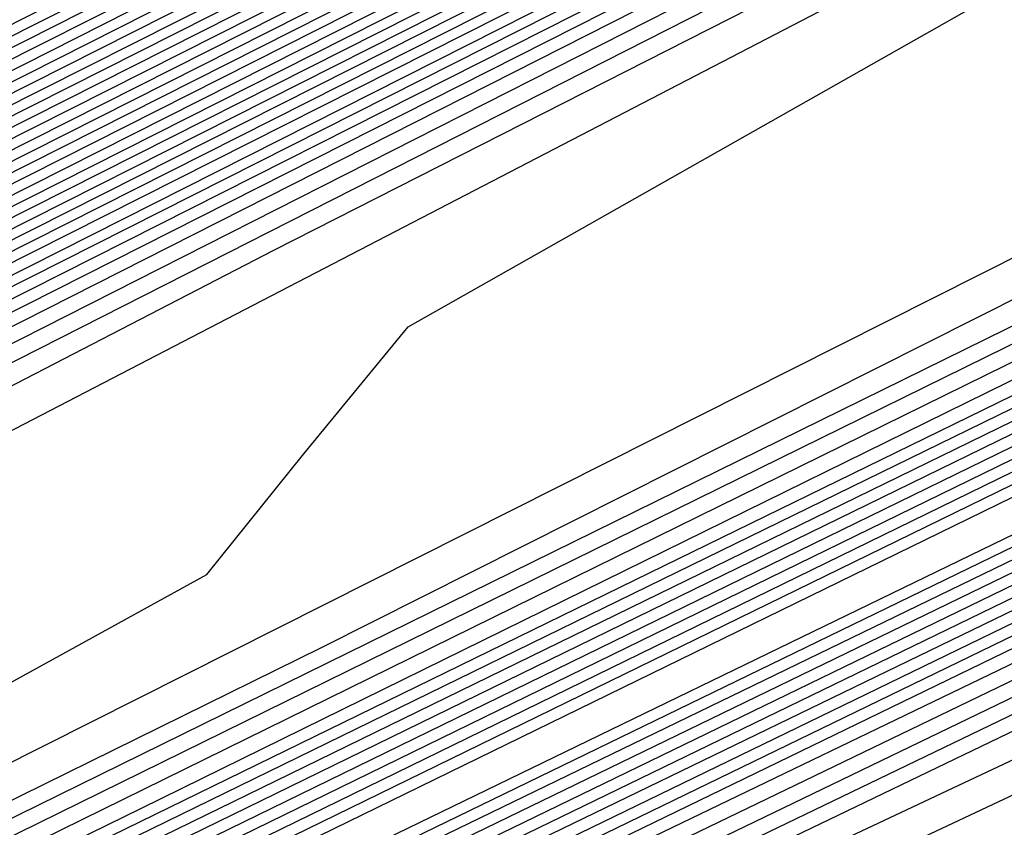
# Model space of a CAD drawing. Extents: x 3249832 to 3255657, y 13789405 to 13793316.
# Tile 528 of 656: x 3254750.23 to 3254751.65, y 13790604.67 to 13790605.83. Entities that reach past the tile are written whole.
import ezdxf

# ---------------------------------------------------------------- set-up
doc = ezdxf.new("R2010")
doc.units = 0
doc.header["$LTSCALE"] = 100
doc.header["$MEASUREMENT"] = 0
for name, color, linetype in [('GRATIO_CON', 10, 'CONTINUOUS'), ('GRATIO_ICON', 7, 'CONTINUOUS'), ('TARGETS_EAST', 7, 'CONTINUOUS')]:
    doc.layers.add(name, color=color, linetype=linetype)

# ---------------------------------------------------------------- blocks, each defined once
blk = doc.blocks.new('Gratio_032316_contours')
at = {"layer": 'GRATIO_CON', "color": 1, "linetype": 'Continuous', "flags": 128}
for points in [[(3254642.139, 13790551.7053), (3254660.6124, 13790560.6687), (3254682.3072, 13790571.2723), (3254700.7352, 13790580.305), (3254711.0317, 13790585.3564), (3254714.825, 13790587.2199), (3254715.3665, 13790587.4896), (3254715.3659, 13790587.4937), (3254715.3657, 13790587.4969), (3254715.3666, 13790587.4975), (3254715.9081, 13790587.7572), (3254719.6861, 13790589.589), (3254729.9352, 13790594.5687), (3254748.2689, 13790603.4881), (3254769.8147, 13790614.0012), (3254788.079, 13790622.9777)], [(3254643.9573, 13790552.6097), (3254661.9705, 13790561.3498), (3254683.1246, 13790571.6892), (3254701.0934, 13790580.4969), (3254711.1333, 13790585.4226), (3254714.8321, 13790587.2398), (3254715.3601, 13790587.5029), (3254715.3596, 13790587.5069), (3254715.3595, 13790587.5098), (3254715.3603, 13790587.5104), (3254715.8805, 13790587.7597), (3254719.5093, 13790589.5191), (3254729.3537, 13790594.3022), (3254746.9632, 13790602.8693), (3254767.6581, 13790612.9672), (3254785.2011, 13790621.5892)], [(3254645.7757, 13790553.5142), (3254663.3285, 13790562.0309), (3254683.9419, 13790572.1067), (3254701.4513, 13790580.6909), (3254711.2342, 13790585.4933), (3254714.8385, 13790587.2659), (3254715.3542, 13790587.5212), (3254715.853, 13790587.7617), (3254719.3325, 13790589.4492), (3254728.7721, 13790594.0356), (3254745.6576, 13790602.2505), (3254765.5015, 13790611.9331), (3254782.3232, 13790620.2006)], [(3254647.5941, 13790554.4186), (3254664.6865, 13790562.712), (3254684.7593, 13790572.5235), (3254701.8095, 13790580.8826), (3254711.336, 13790585.5591), (3254714.8458, 13790587.2852), (3254715.348, 13790587.5339), (3254715.8254, 13790587.7641), (3254719.1557, 13790589.3793), (3254728.1905, 13790593.7691), (3254744.3519, 13790601.6317), (3254763.3449, 13790610.8991), (3254779.4453, 13790618.8121)], [(3254651.2308, 13790556.2274), (3254667.4026, 13790564.0741), (3254686.3942, 13790573.3572), (3254702.526, 13790581.266), (3254711.5395, 13790585.6907), (3254714.8603, 13790587.3239), (3254715.3355, 13790587.5594), (3254715.7702, 13790587.7691), (3254718.8022, 13790589.2396), (3254727.0274, 13790593.236), (3254741.7406, 13790600.3941), (3254759.0318, 13790608.8311), (3254773.6894, 13790616.035)], [(3254653.0492, 13790557.1319), (3254668.7606, 13790564.7552), (3254687.2116, 13790573.774), (3254702.8843, 13790581.4577), (3254711.6412, 13790585.7564), (3254714.8676, 13790587.3433), (3254715.3293, 13790587.5721), (3254715.7426, 13790587.7716), (3254718.6254, 13790589.1697), (3254726.4458, 13790592.9695), (3254740.435, 13790599.7753), (3254756.8752, 13790607.7971), (3254770.8115, 13790614.6465), (3254778.5294, 13790618.5309)], [(3254646.2517, 13790553.9528), (3254654.8675, 13790558.0363), (3254670.1186, 13790565.4362), (3254688.0291, 13790574.1908), (3254703.2426, 13790581.6494), (3254711.743, 13790585.8222), (3254714.8749, 13790587.3627), (3254715.3231, 13790587.5848), (3254715.7151, 13790587.774), (3254718.4486, 13790589.0998), (3254725.8643, 13790592.703), (3254739.1294, 13790599.1565), (3254754.7186, 13790606.7631), (3254767.9336, 13790613.258), (3254775.252, 13790616.9413)], [(3254648.3232, 13790554.9771), (3254656.6859, 13790558.9407), (3254671.4766, 13790566.1173), (3254688.8465, 13790574.6076), (3254703.6008, 13790581.8411), (3254711.8447, 13790585.888), (3254714.8821, 13790587.382), (3254715.3169, 13790587.5976), (3254715.6875, 13790587.7765), (3254718.2718, 13790589.03), (3254725.2827, 13790592.4364), (3254737.8237, 13790598.5377), (3254752.562, 13790605.7291), (3254765.0557, 13790611.8694), (3254771.9746, 13790615.3518)], [(3254652.466, 13790557.0257), (3254660.3226, 13790560.7496), (3254674.1927, 13790567.4794), (3254690.4813, 13790575.4413), (3254704.3173, 13790582.2246), (3254712.0482, 13790586.0196), (3254714.8967, 13790587.4207), (3254715.3044, 13790587.623), (3254715.6323, 13790587.7815), (3254717.9183, 13790588.8903), (3254724.1196, 13790591.9033), (3254735.2124, 13790597.3001), (3254748.2489, 13790603.6611), (3254759.2998, 13790609.0924), (3254765.4198, 13790612.1726), (3254767.5973, 13790613.3706), (3254767.8046, 13790613.628), (3254767.8447, 13790613.807), (3254768.8446, 13790614.4523), (3254771.7623, 13790616.0293)], [(3254651.241, 13790556.5836), (3254654.5375, 13790558.0501), (3254662.141, 13790561.654), (3254675.5507, 13790568.1605), (3254691.2988, 13790575.8581), (3254704.6756, 13790582.4163), (3254712.1499, 13790586.0854), (3254714.904, 13790587.4401), (3254715.2982, 13790587.6357), (3254715.6047, 13790587.7839), (3254717.7415, 13790588.8204), (3254723.538, 13790591.6368), (3254733.9068, 13790596.6813), (3254746.0923, 13790602.627), (3254756.4219, 13790607.7038), (3254762.1424, 13790610.583), (3254764.1778, 13790611.7028), (3254764.3715, 13790611.9434), (3254764.4337, 13790612.1232), (3254765.5415, 13790612.8137), (3254768.7386, 13790614.5249), (3254774.566, 13790617.5186)], [(3254651.548, 13790556.8702), (3254653.3699, 13790557.6315), (3254656.6089, 13790559.0744), (3254663.9594, 13790562.5584), (3254676.9087, 13790568.8416), (3254692.1162, 13790576.2749), (3254705.0338, 13790582.608), (3254712.2517, 13790586.1512), (3254714.9112, 13790587.4594), (3254715.292, 13790587.6484), (3254715.5771, 13790587.7864), (3254717.5647, 13790588.7505), (3254722.9564, 13790591.3703), (3254732.6011, 13790596.0625), (3254743.9357, 13790601.593), (3254753.544, 13790606.3153), (3254758.865, 13790608.9934), (3254760.7582, 13790610.035), (3254760.9385, 13790610.2589), (3254761.0228, 13790610.4394), (3254762.2384, 13790611.1751), (3254765.7149, 13790613.0205), (3254772.0375, 13790616.2604)], [(3254678.2668, 13790569.5227), (3254692.9336, 13790576.6918), (3254705.3921, 13790582.7997), (3254712.3534, 13790586.217), (3254714.9185, 13790587.4788), (3254715.2858, 13790587.6612), (3254715.5496, 13790587.7889), (3254717.3879, 13790588.6807), (3254722.3749, 13790591.1037), (3254731.2955, 13790595.4436), (3254741.7791, 13790600.559), (3254750.666, 13790604.9267), (3254755.5876, 13790607.4038), (3254757.3387, 13790608.3672), (3254757.5054, 13790608.5743), (3254757.6118, 13790608.7556), (3254758.9353, 13790609.5366), (3254762.6912, 13790611.5161), (3254769.509, 13790615.0021), (3254777.6739, 13790619.1394)], [(3254680.9828, 13790570.8848), (3254694.5684, 13790577.5253), (3254706.1082, 13790583.1826), (3254712.556, 13790586.3474), (3254714.9315, 13790587.5159), (3254715.271, 13790587.6858), (3254715.2714, 13790587.6881), (3254715.2722, 13790587.6892), (3254715.2732, 13790587.689), (3254715.4944, 13790587.7945), (3254717.0344, 13790588.541), (3254721.2117, 13790590.5707), (3254728.6842, 13790594.206), (3254737.4659, 13790598.491), (3254744.9102, 13790602.1497), (3254749.0328, 13790604.2246), (3254750.4996, 13790605.0316), (3254750.6393, 13790605.2051), (3254750.7899, 13790605.388), (3254752.329, 13790606.2594), (3254756.6438, 13790608.5072), (3254764.4521, 13790612.4857), (3254773.7947, 13790617.2146)], [(3254682.3408, 13790571.5658), (3254695.3858, 13790577.9421), (3254706.4664, 13790583.3743), (3254712.6576, 13790586.4132), (3254714.9386, 13790587.5352), (3254715.2646, 13790587.6983), (3254715.2651, 13790587.7006), (3254715.2659, 13790587.7017), (3254715.267, 13790587.7016), (3254715.4668, 13790587.797), (3254716.8576, 13790588.4711), (3254720.6302, 13790590.3041), (3254727.3786, 13790593.5872), (3254735.3094, 13790597.457), (3254742.0323, 13790600.7611), (3254745.7554, 13790602.635), (3254747.0801, 13790603.3639), (3254747.2062, 13790603.5205), (3254747.379, 13790603.7042), (3254749.0259, 13790604.6209), (3254753.6201, 13790607.0028), (3254761.9237, 13790611.2275), (3254771.8551, 13790616.2521)], [(3254683.6989, 13790572.2469), (3254696.2032, 13790578.3589), (3254706.8246, 13790583.566), (3254712.7593, 13790586.4789), (3254714.9457, 13790587.5545), (3254715.2583, 13790587.7108), (3254715.2588, 13790587.7131), (3254715.2597, 13790587.7142), (3254715.2608, 13790587.7142), (3254715.4392, 13790587.7994), (3254716.6808, 13790588.4013), (3254720.0486, 13790590.0376), (3254726.0729, 13790592.9684), (3254733.1528, 13790596.423), (3254739.1543, 13790599.3726), (3254742.478, 13790601.0454), (3254743.6606, 13790601.6961), (3254743.7731, 13790601.8359), (3254743.968, 13790602.0204), (3254745.7228, 13790602.9823), (3254750.5964, 13790605.4984), (3254759.3952, 13790609.9692), (3254769.9155, 13790615.2897), (3254779.2011, 13790619.9784)], [(3254685.0569, 13790572.928), (3254697.0206, 13790578.7757), (3254707.1829, 13790583.7577), (3254712.8609, 13790586.5447), (3254714.9528, 13790587.5738), (3254715.2519, 13790587.7234), (3254715.2526, 13790587.7256), (3254715.2535, 13790587.7267), (3254715.2546, 13790587.7269), (3254715.4116, 13790587.8019), (3254716.504, 13790588.3314), (3254719.4671, 13790589.7711), (3254724.7673, 13790592.3496), (3254730.9962, 13790595.389), (3254736.2764, 13790597.9841), (3254739.2006, 13790599.4558), (3254740.241, 13790600.0283), (3254740.3401, 13790600.1513), (3254740.5571, 13790600.3366), (3254742.4197, 13790601.3437), (3254747.5727, 13790603.994), (3254756.8668, 13790608.711), (3254767.9759, 13790614.3273), (3254777.7802, 13790619.2776)], [(3254687.7729, 13790574.2901), (3254698.6554, 13790579.6094), (3254707.8993, 13790584.1411), (3254713.0642, 13790586.6762), (3254714.9671, 13790587.6123), (3254715.2393, 13790587.7484), (3254715.24, 13790587.7505), (3254715.241, 13790587.7518), (3254715.2422, 13790587.7521), (3254715.3565, 13790587.8068), (3254716.1504, 13790588.1917), (3254718.3039, 13790589.238), (3254722.156, 13790591.112), (3254726.683, 13790593.3209), (3254730.5206, 13790595.207), (3254732.6458, 13790596.2766), (3254733.4019, 13790596.6927), (3254733.4739, 13790596.7821), (3254733.7351, 13790596.969), (3254735.8135, 13790598.0666), (3254741.5253, 13790600.9852), (3254751.8099, 13790606.1945), (3254764.0967, 13790612.4024), (3254774.9383, 13790617.8759)], [(3254689.131, 13790574.9712), (3254699.4729, 13790580.0262), (3254708.2575, 13790584.3328), (3254713.1658, 13790586.742), (3254714.9742, 13790587.6316), (3254715.2329, 13790587.761), (3254715.2337, 13790587.763), (3254715.2348, 13790587.7643), (3254715.2359, 13790587.7648), (3254715.3289, 13790587.8092), (3254715.9737, 13790588.1218), (3254717.7224, 13790588.9714), (3254720.8504, 13790590.4932), (3254724.5264, 13790592.2869), (3254727.6426, 13790593.8185), (3254729.3684, 13790594.687), (3254729.9824, 13790595.0249), (3254730.0409, 13790595.0975), (3254730.3242, 13790595.2852), (3254732.5104, 13790596.428), (3254738.5016, 13790599.4807), (3254749.2814, 13790604.9363), (3254762.1571, 13790611.44), (3254773.5174, 13790617.1751)], [(3254690.489, 13790575.6522), (3254700.2903, 13790580.443), (3254708.6157, 13790584.5245), (3254713.2674, 13790586.8077), (3254714.9813, 13790587.6509), (3254715.2266, 13790587.7735), (3254715.2275, 13790587.7755), (3254715.2286, 13790587.7768), (3254715.2297, 13790587.7774), (3254715.3013, 13790587.8117), (3254715.7969, 13790588.0519), (3254717.1408, 13790588.7049), (3254719.5447, 13790589.8744), (3254722.3699, 13790591.2529), (3254724.7647, 13790592.4299), (3254726.091, 13790593.0974), (3254726.5629, 13790593.3571), (3254726.6078, 13790593.4129), (3254726.9132, 13790593.6014), (3254729.2072, 13790594.7894), (3254735.4779, 13790597.9763), (3254746.753, 13790603.6781), (3254760.2175, 13790610.4776), (3254772.0965, 13790616.4743)], [(3254744.2245, 13790602.4199), (3254758.2779, 13790609.5152), (3254770.6755, 13790615.7735), (3254778.4112, 13790619.6827)], [(3254687.5981, 13790574.316), (3254694.5631, 13790577.6954), (3254702.7425, 13790581.6935), (3254709.6903, 13790585.0996), (3254713.5723, 13790587.005), (3254715.0027, 13790587.7087), (3254715.2076, 13790587.8111), (3254715.2155, 13790587.8162), (3254715.2646, 13790587.8408), (3254715.3952, 13790587.9046), (3254715.6275, 13790588.0179), (3254715.8997, 13790588.1512), (3254716.1297, 13790588.2654), (3254716.6303, 13790588.5199), (3254719.2939, 13790589.8681), (3254726.4082, 13790593.462), (3254739.168, 13790599.9031), (3254754.3988, 13790607.5903), (3254767.8337, 13790614.3719), (3254776.2164, 13790618.6078)], [(3254651.0069, 13790556.9616), (3254655.5123, 13790559.1072), (3254661.3217, 13790561.894), (3254668.1197, 13790565.1602), (3254674.8023, 13790568.3631), (3254680.0684, 13790570.8643), (3254683.1747, 13790572.3015), (3254685.6089, 13790573.4148), (3254689.4165, 13790575.2204), (3254695.9211, 13790578.3765), (3254703.5599, 13790582.1103), (3254710.0485, 13790585.2913), (3254713.674, 13790587.0708), (3254715.0098, 13790587.728), (3254715.2012, 13790587.8237), (3254715.5767, 13790588.0145), (3254718.1988, 13790589.3384), (3254725.3135, 13790592.9288), (3254738.0825, 13790599.3724), (3254753.3307, 13790607.0675), (3254766.7985, 13790613.8657), (3254775.2332, 13790618.1281)], [(3254651.9652, 13790557.4392), (3254656.6382, 13790559.6653), (3254662.6638, 13790562.5558), (3254669.7147, 13790565.9438), (3254676.6453, 13790569.2668), (3254682.1055, 13790571.8639), (3254685.3036, 13790573.3493), (3254687.6804, 13790574.4392), (3254691.2349, 13790576.1249), (3254697.2791, 13790579.0576), (3254704.3773, 13790582.5271), (3254710.4067, 13790585.483), (3254713.7756, 13790587.1366), (3254715.0169, 13790587.7472), (3254715.1948, 13790587.8363), (3254715.5637, 13790588.0238), (3254718.1399, 13790589.3246), (3254725.1298, 13790592.8522), (3254737.6771, 13790599.1838), (3254752.6727, 13790606.7516), (3254765.9448, 13790613.4511), (3254774.3039, 13790617.6754)], [(3254652.9236, 13790557.9168), (3254657.7641, 13790560.2233), (3254664.0059, 13790563.2177), (3254671.3097, 13790566.7274), (3254678.4883, 13790570.1706), (3254684.1427, 13790572.8635), (3254687.4325, 13790574.3972), (3254689.7518, 13790575.4635), (3254693.0532, 13790577.0293), (3254698.6371, 13790579.7386), (3254705.1948, 13790582.9439), (3254710.7649, 13790585.6747), (3254713.8772, 13790587.2023), (3254715.024, 13790587.7665), (3254715.1884, 13790587.8489), (3254715.5508, 13790588.0331), (3254718.0809, 13790589.3107), (3254724.9462, 13790592.7755), (3254737.2717, 13790598.9953), (3254752.0148, 13790606.4357), (3254765.0911, 13790613.0365), (3254773.3746, 13790617.2228)], [(3254651.3, 13790557.2133), (3254654.8403, 13790558.872), (3254660.0158, 13790561.3394), (3254666.6901, 13790564.5414), (3254674.4997, 13790568.2945), (3254682.1743, 13790571.9781), (3254688.2171, 13790574.8626), (3254691.6904, 13790576.4929), (3254693.8947, 13790577.5121), (3254696.69, 13790578.8381), (3254701.3532, 13790581.1008), (3254706.8296, 13790583.7776), (3254711.4814, 13790586.0581), (3254714.0805, 13790587.3339), (3254715.0382, 13790587.8051), (3254715.1756, 13790587.8741), (3254715.5248, 13790588.0517), (3254717.9631, 13790589.2831), (3254724.5788, 13790592.6221), (3254736.4608, 13790598.6182), (3254750.699, 13790605.8039), (3254763.3837, 13790612.2073), (3254771.5159, 13790616.3175)], [(3254652.1439, 13790557.6356), (3254655.7986, 13790559.3495), (3254661.1417, 13790561.8975), (3254668.0321, 13790565.2032), (3254676.0946, 13790569.078), (3254684.0173, 13790572.8819), (3254690.2542, 13790575.8622), (3254693.8193, 13790577.5407), (3254695.9661, 13790578.5364), (3254698.5083, 13790579.7426), (3254702.7112, 13790581.7819), (3254707.647, 13790584.1944), (3254711.8396, 13790586.2498), (3254714.1821, 13790587.3996), (3254715.0454, 13790587.8244), (3254715.1692, 13790587.8867), (3254715.5119, 13790588.061), (3254717.9042, 13790589.2693), (3254724.3952, 13790592.5454), (3254736.0554, 13790598.4297), (3254750.0411, 13790605.488), (3254762.53, 13790611.7927), (3254770.5866, 13790615.8649), (3254774.8217, 13790618.021)], [(3254692.2914, 13790576.8618), (3254695.9482, 13790578.5886), (3254698.0375, 13790579.5607), (3254700.3267, 13790580.647), (3254704.0693, 13790582.4629), (3254708.4644, 13790584.6112), (3254712.1978, 13790586.4415), (3254714.2838, 13790587.4654), (3254715.0525, 13790587.8436), (3254715.1628, 13790587.899), (3254715.1638, 13790587.9005), (3254715.1651, 13790587.902), (3254715.1662, 13790587.9033), (3254715.5018, 13790588.0733), (3254717.8471, 13790589.2573), (3254724.2124, 13790592.4695), (3254735.6502, 13790598.2414), (3254749.3832, 13790605.1722), (3254761.6763, 13790611.3781), (3254769.6572, 13790615.4123), (3254773.9041, 13790617.5743)], [(3254687.7034, 13790574.6894), (3254694.3286, 13790577.8614), (3254698.0771, 13790579.6365), (3254700.109, 13790580.5851), (3254702.1451, 13790581.5514), (3254705.4273, 13790583.144), (3254709.2818, 13790585.0281), (3254712.556, 13790586.6332), (3254714.3854, 13790587.5311), (3254715.0596, 13790587.8629), (3254715.1564, 13790587.9115), (3254715.1574, 13790587.913), (3254715.1587, 13790587.9145), (3254715.1597, 13790587.9158), (3254715.4888, 13790588.0826), (3254717.7882, 13790589.2435), (3254724.0287, 13790592.3929), (3254735.2448, 13790598.0529), (3254748.7253, 13790604.8563), (3254760.8226, 13790610.9635), (3254768.7279, 13790614.9597), (3254772.9866, 13790617.1276)], [(3254691.3894, 13790576.4969), (3254698.4029, 13790579.8606), (3254702.3349, 13790581.7322), (3254704.2518, 13790582.6337), (3254705.7818, 13790583.3603), (3254708.1433, 13790584.5061), (3254710.9167, 13790585.8617), (3254713.2724, 13790587.0166), (3254714.5887, 13790587.6627), (3254715.0738, 13790587.9014), (3254715.1436, 13790587.9366), (3254715.1446, 13790587.938), (3254715.1458, 13790587.9395), (3254715.1469, 13790587.941), (3254715.4628, 13790588.1013), (3254717.6703, 13790589.2159), (3254723.6614, 13790592.2395), (3254734.4339, 13790597.6758), (3254747.4094, 13790604.2245), (3254759.1152, 13790610.1344), (3254766.8692, 13790614.0544), (3254771.1515, 13790616.2343)], [(3254684.0695, 13790572.9958), (3254693.2324, 13790577.4007), (3254700.4401, 13790580.8601), (3254704.4638, 13790582.78), (3254706.3233, 13790583.658), (3254707.6001, 13790584.2647), (3254709.5014, 13790585.1872), (3254711.7343, 13790586.2788), (3254713.6314, 13790587.2092), (3254714.6921, 13790587.7304), (3254715.0837, 13790587.9238), (3254715.1405, 13790587.9531), (3254715.4499, 13790588.1105), (3254717.6114, 13790589.2021), (3254723.4777, 13790592.1629), (3254734.0285, 13790597.4873), (3254746.7515, 13790603.9086), (3254758.2615, 13790609.7198), (3254765.9399, 13790613.6018), (3254770.2339, 13790615.7876), (3254772.3576, 13790616.8983)], [(3254685.6645, 13790573.7793), (3254695.0754, 13790578.3044), (3254702.4773, 13790581.8597), (3254706.5928, 13790583.8279), (3254708.3947, 13790584.6823), (3254709.4185, 13790585.1691), (3254710.8594, 13790585.8683), (3254712.5517, 13790586.6956), (3254713.9896, 13790587.4009), (3254714.7937, 13790587.7962), (3254715.0908, 13790587.9432), (3254715.1341, 13790587.9658), (3254715.4369, 13790588.1198), (3254717.5524, 13790589.1883), (3254723.294, 13790592.0862), (3254733.6231, 13790597.2988), (3254746.0936, 13790603.5927), (3254757.4078, 13790609.3052), (3254765.0105, 13790613.1491), (3254769.3164, 13790615.3409), (3254771.4825, 13790616.4728)], [(3254687.2595, 13790574.5629), (3254696.9184, 13790579.2082), (3254704.5144, 13790582.8593), (3254708.7217, 13790584.8757), (3254710.4661, 13790585.7067), (3254711.2369, 13790586.0736), (3254712.2174, 13790586.5494), (3254713.3691, 13790587.1124), (3254714.3478, 13790587.5926), (3254714.8953, 13790587.862), (3254715.0978, 13790587.9625), (3254715.1276, 13790587.9785), (3254715.4239, 13790588.1292), (3254717.4935, 13790589.1745), (3254723.1104, 13790592.0095), (3254733.2176, 13790597.1102), (3254745.4357, 13790603.2768), (3254756.5541, 13790608.8906), (3254764.0812, 13790612.6965), (3254768.3988, 13790614.8943), (3254770.6075, 13790616.0472), (3254771.7108, 13790616.6657)], [(3254690.4495, 13790576.13), (3254700.6044, 13790581.0157), (3254708.5888, 13790584.8585), (3254712.9795, 13790586.9715), (3254714.609, 13790587.7553), (3254714.8736, 13790587.8824), (3254714.9335, 13790587.9115), (3254715.004, 13790587.9462), (3254715.0642, 13790587.9761), (3254715.0986, 13790587.9937), (3254715.112, 13790588.0013), (3254715.1148, 13790588.0038), (3254715.3979, 13790588.1479), (3254717.3756, 13790589.147), (3254722.743, 13790591.8562), (3254732.4068, 13790596.7332), (3254744.1198, 13790602.645), (3254754.8468, 13790608.0614), (3254762.2225, 13790611.7913), (3254766.5637, 13790614.0009), (3254768.8573, 13790615.1961), (3254770.0169, 13790615.8415), (3254770.6619, 13790616.237), (3254771.3382, 13790616.6417)], [(3254691.3246, 13790576.5671), (3254701.2561, 13790581.3455), (3254709.0349, 13790585.09), (3254713.3077, 13790587.1475), (3254714.8826, 13790587.9066), (3254715.1084, 13790588.0164), (3254715.3849, 13790588.1572), (3254717.3167, 13790589.1332), (3254722.5594, 13790591.7795), (3254732.0013, 13790596.5446), (3254743.4619, 13790602.3291), (3254753.9931, 13790607.6468), (3254761.2932, 13790611.3386), (3254765.6461, 13790613.5543), (3254767.9823, 13790614.7706), (3254769.17, 13790615.4294), (3254769.8305, 13790615.8319), (3254770.5233, 13790616.2441), (3254771.6468, 13790616.8582)], [(3254692.0922, 13790576.9523), (3254701.7295, 13790581.5891), (3254709.2424, 13790585.2057), (3254713.3647, 13790587.1907), (3254714.8842, 13790587.9231), (3254715.102, 13790588.0291), (3254715.3719, 13790588.1666), (3254717.2577, 13790589.1194), (3254722.3757, 13790591.7029), (3254731.5959, 13790596.3561), (3254742.804, 13790602.0133), (3254753.1394, 13790607.2322), (3254760.3638, 13790610.886), (3254764.7286, 13790613.1076), (3254767.1072, 13790614.345), (3254768.3231, 13790615.0173), (3254768.9992, 13790615.4268), (3254769.7083, 13790615.8466), (3254770.8588, 13790616.474), (3254772.2008, 13790617.2017)], [(3254683.086, 13790572.6396), (3254692.8597, 13790577.3375), (3254702.2029, 13790581.8327), (3254709.4499, 13790585.3213), (3254713.4218, 13790587.234), (3254714.8858, 13790587.9396), (3254715.0956, 13790588.0417), (3254715.359, 13790588.1759), (3254717.1988, 13790589.1056), (3254722.192, 13790591.6262), (3254731.1905, 13790596.1676), (3254742.1461, 13790601.6974), (3254752.2857, 13790606.8176), (3254759.4345, 13790610.4334), (3254763.811, 13790612.6609), (3254766.2321, 13790613.9195), (3254767.4761, 13790614.6052), (3254768.1678, 13790615.0216), (3254768.8934, 13790615.4491), (3254770.0708, 13790616.0899), (3254771.4446, 13790616.8335)], [(3254685.0376, 13790573.6106), (3254694.3948, 13790578.1075), (3254703.1496, 13790582.3192), (3254709.8648, 13790585.5517), (3254713.5359, 13790587.3196), (3254714.8889, 13790587.9721), (3254715.0828, 13790588.0668), (3254715.333, 13790588.1946), (3254717.0809, 13790589.0781), (3254721.8247, 13790591.4729), (3254730.3796, 13790595.7905), (3254740.8302, 13790601.0656), (3254750.5783, 13790605.9885), (3254757.5758, 13790609.5281), (3254761.9759, 13790611.7676), (3254764.482, 13790613.0684), (3254765.7823, 13790613.781), (3254766.5051, 13790614.2114), (3254767.2635, 13790614.6541), (3254768.4947, 13790615.3216), (3254769.9322, 13790616.0971), (3254771.1334, 13790616.7816)], [(3254686.0134, 13790574.0961), (3254695.1623, 13790578.4926), (3254703.623, 13790582.5627), (3254710.0723, 13790585.6672), (3254713.5929, 13790587.3627), (3254714.8905, 13790587.9885), (3254715.0765, 13790588.0794), (3254715.32, 13790588.2039), (3254717.022, 13790589.0643), (3254721.641, 13790591.3962), (3254729.9742, 13790595.602), (3254740.1723, 13790600.7497), (3254749.7246, 13790605.5739), (3254756.6465, 13790609.0755), (3254761.0584, 13790611.3209), (3254763.6069, 13790612.6429), (3254764.9354, 13790613.3689), (3254765.6738, 13790613.8062), (3254766.4486, 13790614.2565), (3254767.7067, 13790614.9375), (3254769.176, 13790615.729), (3254770.4045, 13790616.4267), (3254771.0551, 13790616.8757), (3254771.2495, 13790617.1191)]]:
    blk.add_lwpolyline(points, dxfattribs=at)
at = {"layer": 'GRATIO_CON', "color": 5, "linetype": 'Continuous', "flags": 128}
for points in [[(3254645.4599, 13790553.036), (3254663.069, 13790561.7623), (3254683.7862, 13790571.9554), (3254701.3959, 13790580.5965), (3254711.2365, 13790585.4241), (3254714.8618, 13790587.205), (3254715.3792, 13790587.4629), (3254715.3785, 13790587.4674), (3254715.3782, 13790587.4709), (3254715.379, 13790587.4719), (3254715.9133, 13790587.7279), (3254719.64, 13790589.5343), (3254729.7495, 13790594.4457), (3254747.8375, 13790603.2357), (3254769.1201, 13790613.5531), (3254787.2186, 13790622.2657)], [(3254649.9599, 13790555.2348), (3254666.4373, 13790563.4004), (3254685.823, 13790572.9383), (3254702.301, 13790581.0241), (3254711.5092, 13790585.5415), (3254714.9015, 13790587.208), (3254715.3856, 13790587.4496), (3254715.3848, 13790587.4542), (3254715.3844, 13790587.458), (3254715.3852, 13790587.4591), (3254715.9013, 13790587.7061), (3254719.4996, 13790589.4499), (3254729.2606, 13790594.1916), (3254746.7248, 13790602.6782), (3254767.2733, 13790612.6396), (3254784.7474, 13790621.0516)], [(3254645.8078, 13790553.0477), (3254654.4599, 13790557.4337), (3254669.8056, 13790565.0385), (3254687.8597, 13790573.9222), (3254703.2055, 13790581.4548), (3254711.7805, 13790585.6657), (3254714.9395, 13790587.2206), (3254715.3915, 13790587.4448), (3254715.8892, 13790587.6839), (3254719.3592, 13790589.3654), (3254728.7717, 13790593.9374), (3254745.612, 13790602.1206), (3254765.4264, 13790611.7261), (3254782.2763, 13790619.8376)], [(3254650.9146, 13790555.5543), (3254658.9599, 13790559.6325), (3254673.1739, 13790566.6765), (3254689.8966, 13790574.9051), (3254704.1107, 13790581.8824), (3254712.0533, 13790585.783), (3254714.9794, 13790587.2235), (3254715.3982, 13790587.4313), (3254715.8776, 13790587.6614), (3254719.2191, 13790589.2805), (3254728.2829, 13790593.683), (3254744.4993, 13790601.563), (3254763.5796, 13790610.8126), (3254779.8051, 13790618.6235)], [(3254649.0895, 13790554.2614), (3254654.3182, 13790556.9458), (3254657.5919, 13790558.6919), (3254661.1283, 13790560.5677), (3254667.9599, 13790564.0302), (3254679.9106, 13790569.9526), (3254693.9704, 13790576.8709), (3254705.921, 13790582.737), (3254712.5988, 13790586.0165), (3254715.0585, 13790587.2285), (3254715.4093, 13790587.4057), (3254715.4091, 13790587.4086), (3254715.4097, 13790587.4091), (3254715.4114, 13790587.4072), (3254715.8544, 13790587.617), (3254718.939, 13790589.1106), (3254727.3053, 13790593.1741), (3254742.2739, 13790600.4477), (3254759.8859, 13790608.9855), (3254774.8628, 13790616.1954)], [(3254652.9316, 13790556.1611), (3254659.0279, 13790559.2737), (3254662.7531, 13790561.2358), (3254666.2352, 13790563.0744), (3254672.4599, 13790566.2291), (3254683.2789, 13790571.5906), (3254696.0073, 13790577.8537), (3254706.8262, 13790583.1644), (3254712.8717, 13790586.1333), (3254715.0984, 13790587.2306), (3254715.416, 13790587.3911), (3254715.416, 13790587.3939), (3254715.4167, 13790587.3946), (3254715.4184, 13790587.393), (3254715.843, 13790587.5942), (3254718.799, 13790589.0255), (3254726.8166, 13790592.9197), (3254741.1612, 13790599.8901), (3254758.039, 13790608.072), (3254772.3917, 13790614.9813)], [(3254648.5889, 13790553.912), (3254656.7738, 13790558.0608), (3254663.7375, 13790561.6017), (3254667.9142, 13790563.7796), (3254671.342, 13790565.581), (3254676.9599, 13790568.4279), (3254686.6472, 13790573.2286), (3254698.0442, 13790578.8366), (3254707.7315, 13790583.5918), (3254713.1445, 13790586.2502), (3254715.1383, 13790587.2327), (3254715.4228, 13790587.3765), (3254715.4229, 13790587.3793), (3254715.4236, 13790587.3802), (3254715.4253, 13790587.3788), (3254715.8315, 13790587.5713), (3254718.659, 13790588.9404), (3254726.3278, 13790592.6653), (3254740.0485, 13790599.3324), (3254756.1922, 13790607.1585), (3254769.9205, 13790613.7673), (3254777.6832, 13790617.4194)], [(3254651.4104, 13790555.3035), (3254660.616, 13790559.9605), (3254668.4472, 13790563.9297), (3254673.0754, 13790566.3235), (3254676.4489, 13790568.0877), (3254681.4599, 13790570.6267), (3254690.0155, 13790574.8666), (3254700.0811, 13790579.8195), (3254708.6367, 13790584.0191), (3254713.4173, 13790586.367), (3254715.1783, 13790587.2348), (3254715.4296, 13790587.362), (3254715.4297, 13790587.3647), (3254715.4306, 13790587.3657), (3254715.4323, 13790587.3646), (3254715.8201, 13790587.5485), (3254718.5189, 13790588.8554), (3254725.8391, 13790592.4108), (3254738.9357, 13790598.7748), (3254754.3453, 13790606.2449), (3254767.4494, 13790612.5532), (3254774.8722, 13790616.0455)], [(3254647.5106, 13790553.2224), (3254657.0534, 13790558.0863), (3254668.3003, 13790563.7598), (3254677.8665, 13790568.5857), (3254683.3978, 13790571.4112), (3254686.6626, 13790573.101), (3254690.46, 13790575.0244), (3254696.7522, 13790578.1426), (3254704.1549, 13790581.7852), (3254710.4471, 13790584.8739), (3254713.963, 13790586.6006), (3254715.2582, 13790587.2389), (3254715.4431, 13790587.3328), (3254715.4435, 13790587.3354), (3254715.4445, 13790587.3367), (3254715.4462, 13790587.3361), (3254715.7971, 13790587.5028), (3254718.2389, 13790588.6852), (3254724.8615, 13790591.9019), (3254736.7103, 13790597.6595), (3254750.6516, 13790604.4179), (3254762.5071, 13790610.1251), (3254769.2501, 13790613.2977), (3254772.4608, 13790614.7267)], [(3254691.7695, 13790575.6077), (3254694.96, 13790577.2233), (3254700.1205, 13790579.7806), (3254706.1918, 13790582.7681), (3254711.3523, 13790585.3012), (3254714.2359, 13790586.7174), (3254715.2981, 13790587.241), (3254715.4499, 13790587.3183), (3254715.4504, 13790587.3208), (3254715.4515, 13790587.3223), (3254715.4532, 13790587.3219), (3254715.7857, 13790587.4799), (3254718.0989, 13790588.6002), (3254724.3728, 13790591.6475), (3254735.5976, 13790597.1019), (3254748.8048, 13790603.5044), (3254760.036, 13790608.911), (3254766.439, 13790611.9238), (3254769.587, 13790613.3281), (3254772.1591, 13790614.4553)], [(3254687.2858, 13790573.2417), (3254693.7202, 13790576.4989), (3254696.8763, 13790578.1144), (3254699.46, 13790579.4221), (3254703.4888, 13790581.4187), (3254708.2287, 13790583.751), (3254712.2575, 13790585.7286), (3254714.5087, 13790586.8342), (3254715.338, 13790587.2431), (3254715.4567, 13790587.3037), (3254715.4573, 13790587.3062), (3254715.4584, 13790587.3078), (3254715.4602, 13790587.3077), (3254715.7742, 13790587.4571), (3254717.9589, 13790588.5151), (3254723.884, 13790591.393), (3254734.4849, 13790596.5443), (3254746.9579, 13790602.5908), (3254757.5648, 13790607.6969), (3254763.628, 13790610.5499), (3254766.7132, 13790611.9296), (3254769.4468, 13790613.139), (3254773.8018, 13790615.1582)], [(3254691.9954, 13790575.5697), (3254698.8813, 13790579.0427), (3254701.9832, 13790580.621), (3254703.96, 13790581.621), (3254706.8571, 13790583.0567), (3254710.2655, 13790584.7338), (3254713.1627, 13790586.1559), (3254714.7816, 13790586.951), (3254715.378, 13790587.2452), (3254715.4634, 13790587.2891), (3254715.4641, 13790587.2915), (3254715.4654, 13790587.2933), (3254715.4671, 13790587.2935), (3254715.7628, 13790587.4342), (3254717.8189, 13790588.43), (3254723.3953, 13790591.1386), (3254733.3722, 13790595.9866), (3254745.1111, 13790601.6773), (3254755.0937, 13790606.4829), (3254760.817, 13790609.176), (3254763.8393, 13790610.531), (3254766.7345, 13790611.8227), (3254771.4153, 13790614)], [(3254687.5111, 13790573.2582), (3254701.4147, 13790580.2257), (3254709.2037, 13790584.1304), (3254712.1969, 13790585.6344), (3254712.96, 13790586.0188), (3254713.5937, 13790586.3332), (3254714.3394, 13790586.7008), (3254714.9737, 13790587.0132), (3254715.3288, 13790587.1891), (3254715.4606, 13790587.2552), (3254715.4811, 13790587.2651), (3254715.7399, 13790587.3885), (3254717.5388, 13790588.2599), (3254722.4177, 13790590.6297), (3254731.1468, 13790594.8713), (3254741.4174, 13790599.8502), (3254750.1514, 13790604.0547), (3254755.1949, 13790606.4282), (3254758.0917, 13790607.7338), (3254761.31, 13790609.19), (3254766.6422, 13790611.6836), (3254773.1773, 13790614.7751)], [(3254650.9017, 13790554.6653), (3254658.8371, 13790558.7771), (3254673.0892, 13790565.9887), (3254689.8746, 13790574.4203), (3254704.1484, 13790581.5711), (3254712.1263, 13790585.5666), (3254715.0665, 13790587.04), (3254715.4881, 13790587.251), (3254715.7284, 13790587.3657), (3254717.3988, 13790588.1749), (3254721.929, 13790590.3752), (3254730.0341, 13790594.3137), (3254739.5705, 13790598.9367), (3254747.6802, 13790602.8407), (3254752.3838, 13790605.0543), (3254755.2179, 13790606.3353), (3254758.5977, 13790607.8737), (3254764.2556, 13790610.5253), (3254771.1907, 13790613.8082)]]:
    blk.add_lwpolyline(points, dxfattribs=at)
at = {"layer": 'GRATIO_ICON', "color": 7, "linetype": 'Continuous', "flags": 128}
for points in [[(3254649.4124, 13790555.323), (3254666.0445, 13790563.393), (3254685.5768, 13790572.9403), (3254702.1678, 13790581.0743), (3254711.4377, 13790585.6249), (3254714.8531, 13790587.3046), (3254715.3418, 13790587.5467), (3254715.7978, 13790587.7666), (3254718.979, 13790589.3094), (3254727.609, 13790593.5026), (3254743.0463, 13790601.0129), (3254761.1884, 13790609.8651), (3254776.5674, 13790617.4236)], [(3254650.3946, 13790556.0014), (3254658.5043, 13790559.8452), (3254672.8347, 13790566.7984), (3254689.6639, 13790575.0245), (3254703.9591, 13790582.0328), (3254711.9464, 13790585.9538), (3254714.8894, 13790587.4014), (3254715.3107, 13790587.6103), (3254715.6599, 13790587.779), (3254718.095, 13790588.9601), (3254724.7011, 13790592.1699), (3254736.5181, 13790597.9189), (3254750.4054, 13790604.6951), (3254762.1777, 13790610.4809), (3254768.6972, 13790613.7622), (3254771.0169, 13790615.0384), (3254771.2377, 13790615.3126)], [(3254679.6248, 13790570.2037), (3254693.751, 13790577.1084), (3254705.75, 13790582.9909), (3254712.4544, 13790586.2816), (3254714.9243, 13790587.4967), (3254715.2773, 13790587.6732), (3254715.2777, 13790587.6756), (3254715.2784, 13790587.6767), (3254715.2794, 13790587.6764), (3254715.5219, 13790587.7921), (3254717.2111, 13790588.6109), (3254721.7933, 13790590.8372), (3254729.9899, 13790594.8248), (3254739.6225, 13790599.525), (3254747.7881, 13790603.5382), (3254752.3102, 13790605.8142), (3254753.9192, 13790606.6994), (3254754.0723, 13790606.8897), (3254754.2009, 13790607.0718), (3254755.6321, 13790607.898), (3254759.6675, 13790610.0116), (3254766.9806, 13790613.7439), (3254775.7343, 13790618.177)], [(3254686.4149, 13790573.609), (3254697.838, 13790579.1925), (3254707.5411, 13790583.9494), (3254712.9625, 13790586.6105), (3254714.96, 13790587.593), (3254715.2456, 13790587.7359), (3254715.2463, 13790587.7381), (3254715.2473, 13790587.7393), (3254715.2484, 13790587.7395), (3254715.384, 13790587.8043), (3254716.3272, 13790588.2615), (3254718.8855, 13790589.5045), (3254723.4617, 13790591.7308), (3254728.8396, 13790594.355), (3254733.3985, 13790596.5955), (3254735.9232, 13790597.8662), (3254736.8215, 13790598.3605), (3254736.907, 13790598.4667), (3254737.1461, 13790598.6528), (3254739.1166, 13790599.7051), (3254744.549, 13790602.4896), (3254754.3383, 13790607.4528), (3254766.0363, 13790613.3649), (3254776.3593, 13790618.5768)], [(3254685.7798, 13790573.4116), (3254693.205, 13790577.0144), (3254701.9251, 13790581.2767), (3254709.3321, 13790584.9079), (3254713.4707, 13790586.9393), (3254714.9956, 13790587.6894), (3254715.2139, 13790587.7986), (3254715.2149, 13790587.8005), (3254715.2162, 13790587.8019), (3254715.2173, 13790587.8026), (3254715.2461, 13790587.8166), (3254715.4433, 13790587.9122), (3254715.9777, 13790588.1718), (3254716.9333, 13790588.637), (3254718.0552, 13790589.1862), (3254719.0038, 13790589.6573), (3254719.8847, 13790590.1096), (3254722.5847, 13790591.4891), (3254729.4359, 13790594.9632), (3254741.6976, 13790601.1604), (3254756.3385, 13790608.5526), (3254769.2546, 13790615.0727), (3254777.3138, 13790619.1453)], [(3254650.456, 13790556.7909), (3254653.8819, 13790558.3944), (3254658.8899, 13790560.7814), (3254665.348, 13790563.8795), (3254672.9047, 13790567.5109), (3254680.3313, 13790571.0744), (3254686.1799, 13790573.8631), (3254689.5614, 13790575.445), (3254691.8232, 13790576.4878), (3254694.8716, 13790577.9337), (3254699.9952, 13790580.4197), (3254706.0122, 13790583.3608), (3254711.1231, 13790585.8664), (3254713.9789, 13790587.2681), (3254715.0311, 13790587.7858), (3254715.182, 13790587.8615), (3254715.5378, 13790588.0424), (3254718.022, 13790589.2969), (3254724.7625, 13790592.6988), (3254736.8662, 13790598.8068), (3254751.3569, 13790606.1198), (3254764.2374, 13790612.6219), (3254772.4452, 13790616.7702)], [(3254689.5464, 13790575.5932), (3254696.3658, 13790578.861), (3254700.206, 13790580.6843), (3254702.1804, 13790581.6094), (3254703.9634, 13790582.4559), (3254706.7853, 13790583.8251), (3254710.0993, 13790585.4449), (3254712.9142, 13790586.8249), (3254714.487, 13790587.5969), (3254715.0667, 13790587.8821), (3254715.15, 13790587.924), (3254715.151, 13790587.9255), (3254715.1523, 13790587.927), (3254715.1533, 13790587.9284), (3254715.4758, 13790588.0919), (3254717.7293, 13790589.2297), (3254723.845, 13790592.3162), (3254734.8393, 13790597.8643), (3254748.0673, 13790604.5404), (3254759.9689, 13790610.549), (3254767.7985, 13790614.507), (3254772.069, 13790616.681)], [(3254652.4307, 13790556.1481), (3254656.0215, 13790558.061), (3254663.4599, 13790561.8314), (3254676.5423, 13790568.3146), (3254691.9335, 13790575.888), (3254705.0159, 13790582.3099), (3254712.3263, 13790585.9001), (3254715.0195, 13790587.2261), (3254715.4051, 13790587.4175), (3254715.8661, 13790587.6387), (3254719.079, 13790589.1955), (3254727.7941, 13790593.4286), (3254743.3866, 13790601.0054), (3254761.7327, 13790609.8991), (3254777.334, 13790617.4094)], [(3254688.8545, 13790575.3465), (3254698.7614, 13790580.112), (3254706.5516, 13790583.8589), (3254710.8506, 13790585.9236), (3254712.5376, 13790586.731), (3254713.0553, 13790586.9782), (3254713.5756, 13790587.2308), (3254714.1868, 13790587.5298), (3254714.7063, 13790587.7849), (3254714.9972, 13790587.9284), (3254715.1051, 13790587.9822), (3254715.1213, 13790587.9913), (3254715.4109, 13790588.1386), (3254717.4346, 13790589.1608), (3254722.9267, 13790591.9329), (3254732.8122, 13790596.9217), (3254744.7777, 13790602.9609), (3254755.7004, 13790608.476), (3254763.1518, 13790612.2439), (3254767.4812, 13790614.4476), (3254769.7324, 13790615.6217), (3254770.8638, 13790616.2536), (3254771.4933, 13790616.6422)], [(3254684.0618, 13790573.1252), (3254693.6273, 13790577.7228), (3254702.6763, 13790582.0764), (3254709.6574, 13790585.437), (3254713.4789, 13790587.2772), (3254714.8874, 13790587.9561), (3254715.0892, 13790588.0544), (3254715.346, 13790588.1853), (3254717.1399, 13790589.0918), (3254722.0083, 13790591.5495), (3254730.785, 13790595.979), (3254741.4882, 13790601.3815), (3254751.432, 13790606.4031), (3254758.5051, 13790609.9807), (3254762.8935, 13790612.2142), (3254765.357, 13790613.4939), (3254766.6292, 13790614.1931), (3254767.3365, 13790614.6165), (3254768.0785, 13790615.0516), (3254769.2828, 13790615.7057), (3254770.6884, 13790616.4653), (3254771.8624, 13790617.1365)], [(3254645.557, 13790552.2637), (3254654.2319, 13790556.6949), (3254664.4581, 13790561.8601), (3254673.1568, 13790566.2577), (3254678.2366, 13790568.8673), (3254681.5558, 13790570.5944), (3254685.96, 13790572.8256), (3254693.3838, 13790576.5046), (3254702.118, 13790580.8023), (3254709.5419, 13790584.4465), (3254713.6902, 13790586.4838), (3254715.2182, 13790587.2369), (3254715.4363, 13790587.3474), (3254715.4366, 13790587.35), (3254715.4375, 13790587.3512), (3254715.4393, 13790587.3504), (3254715.8086, 13790587.5256), (3254718.3789, 13790588.7703), (3254725.3503, 13790592.1564), (3254737.823, 13790598.2172), (3254752.4985, 13790605.3314), (3254764.9782, 13790611.3391), (3254772.0611, 13790614.6716)], [(3254743.2642, 13790600.7638), (3254752.6225, 13790605.2688), (3254758.0059, 13790607.8021), (3254760.9655, 13790609.1324), (3254764.0223, 13790610.5063), (3254769.0287, 13790612.8418), (3254775.164, 13790615.742)]]:
    blk.add_lwpolyline(points, dxfattribs=at)

msp = doc.modelspace()

# ---------------------------------------------------------------- block references
at = {"layer": 'TARGETS_EAST'}
msp.add_blockref('Gratio_032316_contours', (0, 0), dxfattribs=at)

doc.saveas('drawing.dxf')
